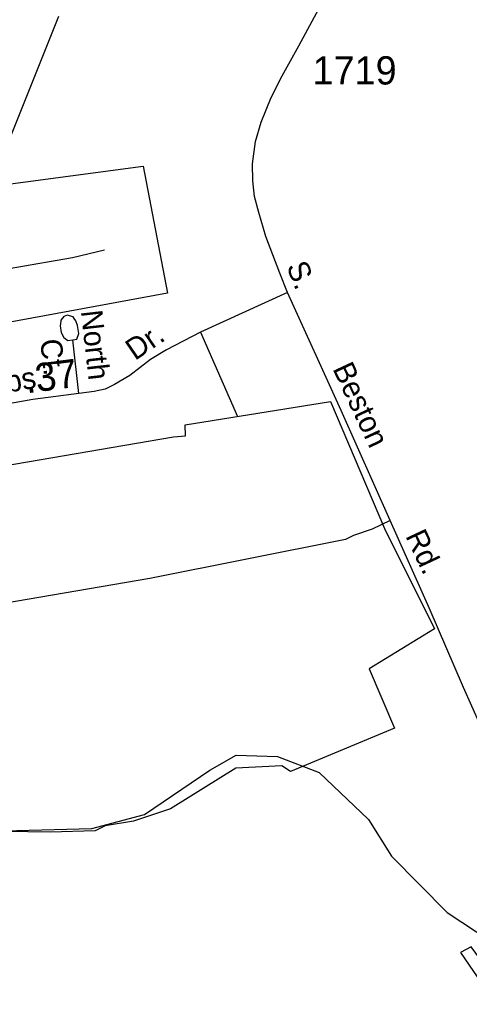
# Model space of a CAD drawing. Extents: x 2206922 to 2357709, y 510027 to 673830.
# Drawn here: x 2340553 to 2342544, y 566797 to 571090 of the extents above; entities that cross this region are included whole.
import ezdxf

# ---------------------------------------------------------------- set-up
doc = ezdxf.new("R2010")
doc.units = 0
for name, color, linetype in [('Exist Boundary Political City Limit New', 7, 'Continuous'), ('Exist Hydrographic Creek Single Shore', 7, 'Continuous'), ('Exist Hydrographic Misc Water Feature', 7, 'Continuous'), ('Exist Road Non-System Type 51', 7, 'Continuous'), ('Exist Road Non-System Type 51 Label', 7, 'Continuous'), ('Exist Road Secondary Mileage Hundredths English Label', 7, 'Continuous'), ('Exist Road Secondary Type 51 Attributed', 7, 'Continuous'), ('Exist Road Secondary Type 51 Label', 7, 'Continuous'), ('Exist Road Secondary Type 51 Number Label', 7, 'Continuous'), ('Map Preparation Boundary City Limit Buffer Line', 7, 'Continuous')]:
    doc.layers.add(name, color=color, linetype=linetype)

msp = doc.modelspace()

# ---------------------------------------------------------------- linework, layer by layer
at = {"layer": 'Exist Boundary Political City Limit New'}
for points in [[(2340724.8, 571102.6), (2340423.8, 570351), (2341100.2, 570440.8), (2341207.2, 569877.9), (2339854.2, 569629.2)], [(2339940.5, 569021.5), (2341233.5, 569243.3), (2341286.8, 569247.6), (2341285.2, 569295.2), (2341929.2, 569398.9), (2342166.8, 568836.5), (2342389, 568392.4), (2342100, 568216.8), (2342211.8, 567953.3), (2341751.5, 567761.4), (2341714, 567787.4), (2341509.5, 567775.8), (2341221.5, 567597.1), (2341057.2, 567542.4), (2340932, 567521.2), (2340887.2, 567499.2), (2340688.5, 567493.4), (2340293.8, 567499.2)]]:
    msp.add_lwpolyline(points, dxfattribs=at)
at = {"layer": 'Exist Hydrographic Creek Single Shore'}
msp.add_lwpolyline([(2339202.7, 566985.2), (2339292.6, 567081.4), (2339401.7, 567244), (2339542.8, 567344.8), (2339890.7, 567447.5), (2340106.9, 567508.8), (2340373.8, 567496.5), (2340872.7, 567510.1), (2341105.9, 567572), (2341394.8, 567767.5), (2341510.9, 567834.5), (2341693.8, 567828.8), (2341877.9, 567757.5), (2342096.9, 567549.7), (2342198.8, 567386.4), (2342443.8, 567137.1), (2342703.9, 566967.1)], dxfattribs=at)
at = {"layer": 'Exist Hydrographic Misc Water Feature'}
msp.add_lwpolyline([(2342551.1, 566985.9), (2342503.3, 566961.5), (2342615.3, 566796.6), (2342663, 566833.3), (2342551.1, 566985.9)], dxfattribs=at)
at = {"layer": 'Exist Road Non-System Type 51'}
for p, q in [((2341354.2, 569705.9), (2341516.7, 569332.4)), ((2340815.8, 569434), (2340789, 569671.6))]:
    msp.add_line(p, q, dxfattribs=at)
for points in [[(2340339, 569958.6), (2340531.9, 569992.2), (2340787.6, 570037.1), (2340929, 570070.8)], [(2340795, 569765.7), (2340789.7, 569773.4), (2340763.6, 569781.2), (2340749.6, 569775), (2340735.9, 569758.8), (2340735.2, 569754.2)], [(2340735.2, 569754.2), (2340732.2, 569734.7), (2340736.6, 569704.9), (2340748.7, 569682.9), (2340766.9, 569669.3), (2340789, 569671.6)], [(2340789, 569671.6), (2340806.8, 569675.7), (2340814.7, 569699.8), (2340810.2, 569735.6), (2340802, 569755.5), (2340795, 569765.7)], [(2342192.3, 568873.2), (2342112.8, 568833.6), (2342030.7, 568806.3), (2341994.4, 568787.8), (2341129.6, 568615.3), (2339940.4, 568411.9), (2339934.8, 568410.7)]]:
    msp.add_lwpolyline(points, dxfattribs=at)
at = {"layer": 'Exist Road Secondary Type 51 Attributed'}
for points in [[(2341738.1, 569881.3), (2341704.1, 569967.2), (2341642.7, 570129.3), (2341610.9, 570235.1), (2341593, 570306.8), (2341585.7, 570375.8), (2341583.2, 570450.7), (2341597.5, 570549), (2341621.9, 570634.6), (2341666.8, 570744), (2341714.5, 570840.1), (2341788.8, 570972.9), (2341847.2, 571081.8), (2341934.8, 571244.4), (2342029.2, 571416.7), (2342203.4, 571753.5), (2342362.3, 572043.7), (2342576.7, 572440), (2342603.3, 572488.4)], [(2341738.1, 569881.3), (2341354.2, 569705.9), (2341203.3, 569627.5), (2341132.2, 569584.5), (2341040.6, 569514.7), (2340973.2, 569473.7), (2340931.4, 569453.2), (2340883.7, 569442.7), (2340815.8, 569434), (2340612.2, 569407.5), (2340304.9, 569353.7), (2340107.3, 569327.5), (2339909.8, 569297.2)], [(2342701.6, 567720.4), (2342516.7, 568133.5), (2342365, 568486.5), (2342192.3, 568873.2), (2341975.6, 569359.5), (2341738.1, 569881.3)]]:
    msp.add_lwpolyline(points, dxfattribs=at)
at = {"layer": 'Map Preparation Boundary City Limit Buffer Line'}
for points in [[(2340724.8, 571102.6), (2340423.8, 570351), (2341100.2, 570440.8), (2341207.2, 569877.9), (2339854.2, 569629.2)], [(2339940.5, 569021.5), (2341233.5, 569243.3), (2341286.8, 569247.6), (2341285.2, 569295.2), (2341929.2, 569398.9), (2342166.8, 568836.5), (2342389, 568392.4), (2342100, 568216.8), (2342211.8, 567953.3), (2341751.5, 567761.4), (2341714, 567787.4), (2341509.5, 567775.8), (2341221.5, 567597.1), (2341057.2, 567542.4), (2340932, 567521.2), (2340887.2, 567499.2), (2340688.5, 567493.4), (2340293.8, 567499.2)]]:
    msp.add_lwpolyline(points, dxfattribs=at)

# ---------------------------------------------------------------- texts
at = {"layer": 'Exist Road Non-System Type 51 Label'}
for s, p in [('North', (2340824.2, 569799.1)), ('Ct.', (2340643.9, 569671.3))]:
    msp.add_text(s, height=95, rotation=276.4349, dxfattribs=at).set_placement(p)
at = {"layer": 'Exist Road Secondary Mileage Hundredths English Label'}
msp.add_text('.37', height=125, rotation=7.4156, dxfattribs=at).set_placement((2340584.4, 569435))
at = {"layer": 'Exist Road Secondary Type 51 Label'}
for s, rotation, p in [('S.', 291.6221, (2341732.6, 569997.5)), ('Dr.', 34.29, (2341064, 569578.1)), ('Beston', 295.0592, (2341936.3, 569544.6)), ('Dobbs', 9.9302, (2340270.2, 569397.5)), ('Rd.', 295.0937, (2342258.5, 568804.5))]:
    msp.add_text(s, height=95, rotation=rotation, dxfattribs=at).set_placement(p)
at = {"layer": 'Exist Road Secondary Type 51 Number Label'}
msp.add_text('1719', height=125, dxfattribs=at).set_placement((2341849.2, 570802))

doc.saveas('drawing.dxf')
